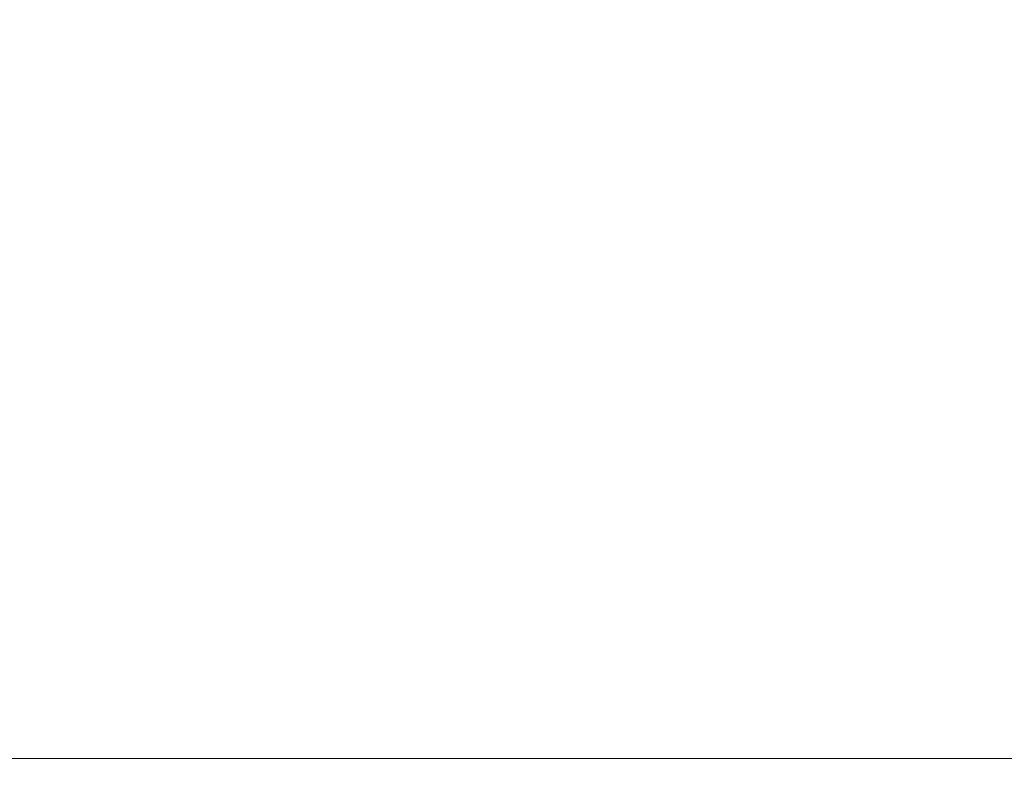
# Model space of a CAD drawing. Header units: millimetres. Extents: x -2233 to 61924, y -68080 to 6847.
# Tile 667 of 1022: x 5043 to 8292, y -2545 to -62. Entities that reach past the tile are written whole.
import ezdxf

# ---------------------------------------------------------------- set-up
doc = ezdxf.new("R2010")
doc.units = ezdxf.units.MM
doc.layers.add('COTAS_P', color=1, linetype='Continuous', lineweight=0)
doc.dimstyles.new('R19_100', dxfattribs={"dimtxt": 250, "dimasz": 150, "dimexe": 150, "dimexo": 80, "dimgap": 100, "dimtad": 1, "dimtih": 1, "dimtoh": 1, "dimdsep": 46, "dimcen": 0.09, "dimadec": 0, "dimazin": 0, "dimtfac": 1, "dimtdec": 4, "dimtofl": 0, "dimtmove": 0, "dimatfit": 3, "dimfxl": 1, "dimtolj": 1, "dimtzin": 0, "dimarcsym": 0})

# ---------------------------------------------------------------- blocks, each defined once
blk = doc.blocks.new('DIM_R27_33')
at = {"layer": 'COTAS_P'}
for p, q in [((857.9, 0), (857.9, -2500)), ((61924.1, 0), (61924.1, -2500)), ((857.9, -2500), (1007.9, -2455)), ((61924.1, -2500), (61774.1, -2455)), ((857.9, -2500), (61924.1, -2500)), ((857.9, -2500), (1007.9, -2545)), ((61924.1, -2500), (61774.1, -2545))]:
    blk.add_line(p, q, dxfattribs=at)
blk.add_text('61066.24 P', height=250, dxfattribs=at).set_placement((31391, -2400))

msp = doc.modelspace()

# ---------------------------------------------------------------- dimensions: what is measured, and where the dimension line sits
at = {"layer": 'COTAS_P'}
dim = msp.add_aligned_dim(p1=(857.898, 0), p2=(61924.134, 0), distance=-2500, text='<> P', dimstyle='R19_100', dxfattribs=at)
dim.commit()
dim.dimension.update_dxf_attribs({"geometry": 'DIM_R27_33', "text_midpoint": (31391.016, -2500)})

doc.saveas('drawing.dxf')
